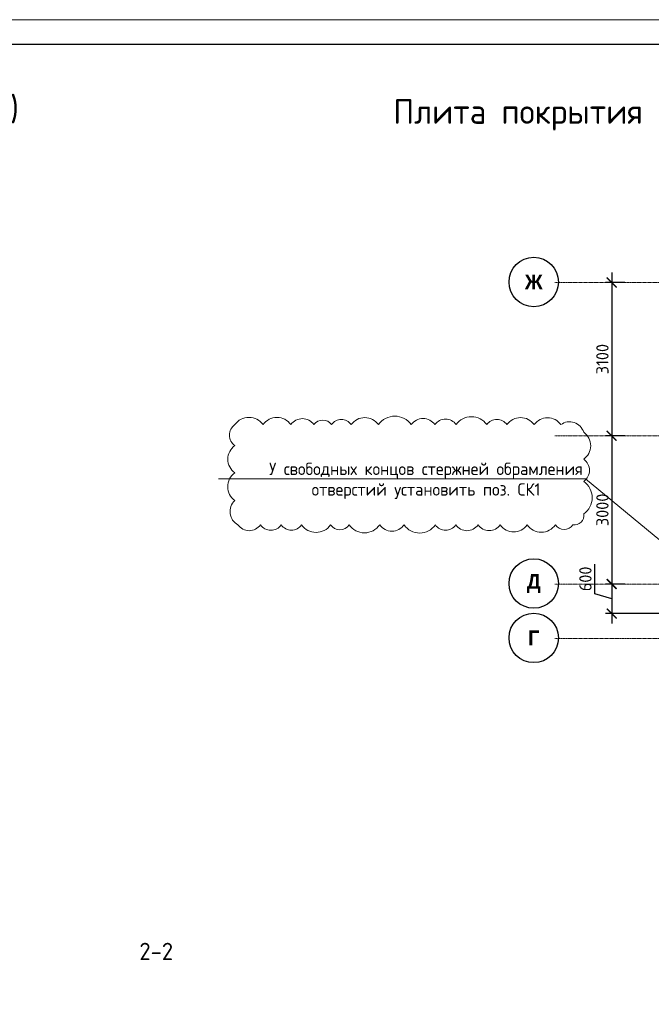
# Model space of a CAD drawing. Header units: millimetres. Extents: x -348641 to 659084, y -187953 to 16029.
# Tile 610 of 656: x -81970 to -69187, y -88849 to -68930. Entities that reach past the tile are written whole.
import ezdxf
from ezdxf import colors
from ezdxf.entities.mleader import LeaderData, LeaderLine
from ezdxf.math import Vec2, Vec3

# ---------------------------------------------------------------- set-up
doc = ezdxf.new("R2010")
doc.units = ezdxf.units.MM
doc.linetypes.add('______5', pattern=[1100, 800, -100, 100, -100])
doc.linetypes.add('осевая', pattern=[50.8, 31.75, -6.35, 6.35, -6.35])
for name, color, linetype, lineweight in [('_0.5', 94, 'Continuous', 50), ('Оси', 40, '______5', 18), ('подоснова', 151, 'Continuous', 5), ('ТОНКИЕ', 7, 'Continuous', 9), ('Узлы', 7, 'Continuous', 0)]:
    doc.layers.add(name, color=color, linetype=linetype, lineweight=lineweight)
doc.layers.add('ТОЛСТЫЕ_ОСНОВНЫЕ', color=6, linetype='Continuous')
doc.styles.add('Century Gothic', font='GOTHIC.TTF')
doc.styles.add('GOST-2.304_Type-B', font='GOST_Common.ttf')
doc.dimstyles.new('СПДС', dxfattribs={"dimscale": 100, "dimtxt": 2.5, "dimasz": 2, "dimexe": 1.25, "dimexo": 0, "dimtad": 1, "dimdec": 0, "dimrnd": 5, "dimtxsty": 'GOST-2.304_Type-B', "dimblk": 'ARCHTICK', "dimcen": 2.5, "dimdle": 2, "dimclrd": 1, "dimclre": 1, "dimclrt": 1, "dimadec": 0, "dimazin": 2, "dimtfac": 0.75, "dimtdec": 0, "dimtmove": 1, "dimatfit": 3, "dimfxl": 1, "dimtfillclr": 256, "dimtolj": 1, "dimarcsym": 1})

# ---------------------------------------------------------------- blocks, each defined once
blk = doc.blocks.new('*U1236')
at = {"layer": 'ТОЛСТЫЕ_ОСНОВНЫЕ', "color": 6}
blk.add_lwpolyline([(20, 5), (886, 5), (886, 415), (20, 415)], close=True, dxfattribs=at)
at = {"layer": 'ТОНКИЕ'}
blk.add_lwpolyline([(0, 0), (891, 0), (891, 420), (0, 420)], close=True, dxfattribs=at)
blk = doc.blocks.new('NSY101')
at = {"color": 0, "linetype": 'ByBlock', "lineweight": -2}
blk.add_circle((0, 0), 50, dxfattribs=at)
blk = doc.blocks.new('СЛОЖНЫЙ_ОБЪЕКТ_26')
at = {"layer": 'Оси', "color": 16, "linetype": 'Continuous', "lineweight": 25, "transparency": 33554687, "xscale": 9.999999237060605, "yscale": 9.999999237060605, "zscale": 9.999999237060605}
blk.add_blockref('NSY101', (-12319, -10797), dxfattribs=at)
at = {"layer": 'Оси', "color": 16, "linetype": 'Continuous', "lineweight": 25, "transparency": 33554687, "insert": (-12319, -10797), "char_height": 300, "width": 345, "attachment_point": 5, "style": 'Century Gothic'}
blk.add_mtext('\\A1;{\\fCentury Gothic|i0|b1;\\H300.000000;\\W1.000000;\\C16;Г}\\P', dxfattribs=at)
blk = doc.blocks.new('СЛОЖНЫЙ_ОБЪЕКТ_27')
at = {"layer": 'Оси', "color": 16, "linetype": 'Continuous', "lineweight": 25, "transparency": 33554687, "xscale": 9.999999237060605, "yscale": 9.999999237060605, "zscale": 9.999999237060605}
blk.add_blockref('NSY101', (-12319, -9697), dxfattribs=at)
at = {"layer": 'Оси', "color": 16, "linetype": 'Continuous', "lineweight": 25, "transparency": 33554687, "insert": (-12319, -9697), "char_height": 300, "width": 470, "attachment_point": 5, "style": 'Century Gothic'}
blk.add_mtext('\\A1;{\\fCentury Gothic|i0|b1;\\H300.000000;\\W1.000000;\\C16;Д}\\P', dxfattribs=at)
blk = doc.blocks.new('СЛОЖНЫЙ_ОБЪЕКТ_28')
at = {"layer": 'Оси', "color": 16, "linetype": 'Continuous', "lineweight": 25, "transparency": 33554687, "xscale": 9.999999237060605, "yscale": 9.999999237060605, "zscale": 9.999999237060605}
blk.add_blockref('NSY101', (-12319, -3597), dxfattribs=at)
at = {"layer": 'Оси', "color": 16, "linetype": 'Continuous', "lineweight": 25, "transparency": 33554687, "insert": (-12319, -3597), "char_height": 300, "width": 540, "attachment_point": 5, "style": 'Century Gothic'}
blk.add_mtext('\\A1;{\\fCentury Gothic|i0|b1;\\H300.000000;\\W1.000000;\\C16;Ж}\\P', dxfattribs=at)
blk = doc.blocks.new('_ArchTick')
at = {"color": 0, "linetype": 'ByBlock', "const_width": 0.15}
blk.add_lwpolyline([(-0.5, -0.5), (0.5, 0.5)], dxfattribs=at)
blk = doc.blocks.new('*D1354')
at = {"layer": '_0.5', "color": 1, "lineweight": -2, "transparency": 16777216}
for p, q in [((-69989, -74047), (-69989, -77547)), ((-69722, -74247), (-70114, -74247)), ((-69722, -77347), (-70114, -77347))]:
    blk.add_line(p, q, dxfattribs=at)
at = {"layer": 'DEFPOINTS', "color": 0, "lineweight": 0, "transparency": 16777216}
for p in [(-69722, -74247), (-69989, -77347), (-69722, -77347)]:
    blk.add_point(p, dxfattribs=at)
at = {"layer": '_0.5', "color": 1, "lineweight": -2, "transparency": 16777216, "xscale": 200, "yscale": 200, "zscale": 200}
for p, rotation in [((-69989, -74247), 90), ((-69989, -77347), 270)]:
    blk.add_blockref('_ArchTick', p, dxfattribs=dict(at, rotation=rotation))
at = {"layer": '_0.5', "color": 1, "lineweight": 0, "transparency": 16777216, "insert": (-70177, -75797), "char_height": 250, "attachment_point": 5, "rotation": 90, "style": 'GOST-2.304_Type-B'}
blk.add_mtext('\\A1;3100', dxfattribs=at)
blk = doc.blocks.new('*D1355')
at = {"layer": '_0.5', "color": 1, "lineweight": -2, "transparency": 16777216}
for p, q in [((-69989, -77147), (-69989, -80547)), ((-69722, -77347), (-70114, -77347)), ((-69722, -80347), (-70114, -80347))]:
    blk.add_line(p, q, dxfattribs=at)
at = {"layer": 'DEFPOINTS', "color": 0, "lineweight": 0, "transparency": 16777216}
for p in [(-69722, -77347), (-69989, -80347), (-69722, -80347)]:
    blk.add_point(p, dxfattribs=at)
at = {"layer": '_0.5', "color": 1, "lineweight": -2, "transparency": 16777216, "xscale": 200, "yscale": 200, "zscale": 200}
for p, rotation in [((-69989, -77347), 90), ((-69989, -80347), 270)]:
    blk.add_blockref('_ArchTick', p, dxfattribs=dict(at, rotation=rotation))
at = {"layer": '_0.5', "color": 1, "lineweight": 0, "transparency": 16777216, "insert": (-70177, -78847), "char_height": 250, "attachment_point": 5, "rotation": 90, "style": 'GOST-2.304_Type-B'}
blk.add_mtext('\\A1;3000', dxfattribs=at)
blk = doc.blocks.new('*D1356')
at = {"layer": '_0.5', "color": 1, "lineweight": -2, "transparency": 16777216}
for p, q in [((-70333, -80543), (-70333, -79943)), ((-69989, -80147), (-69989, -81145)), ((-69722, -80347), (-70114, -80347)), ((-69989, -80646), (-70333, -80543)), ((-68266, -80945), (-70114, -80945))]:
    blk.add_line(p, q, dxfattribs=at)
at = {"layer": 'DEFPOINTS', "color": 0, "lineweight": 0, "transparency": 16777216}
for p in [(-69722, -80347), (-69989, -80945), (-68266, -80945)]:
    blk.add_point(p, dxfattribs=at)
at = {"layer": '_0.5', "color": 1, "lineweight": -2, "transparency": 16777216, "xscale": 200, "yscale": 200, "zscale": 200}
for p, rotation in [((-69989, -80347), 90), ((-69989, -80945), 270)]:
    blk.add_blockref('_ArchTick', p, dxfattribs=dict(at, rotation=rotation))
at = {"layer": '_0.5', "color": 1, "lineweight": 0, "transparency": 16777216, "insert": (-70521, -80243), "char_height": 250, "attachment_point": 5, "rotation": 90, "style": 'GOST-2.304_Type-B'}
blk.add_mtext('\\A1;600', dxfattribs=at)
blk = doc.blocks.new('_None')

msp = doc.modelspace()

# ---------------------------------------------------------------- linework, layer by layer
at = {"layer": '_0.5', "color": 240, "lineweight": 0, "true_color": 0xed1f24}
msp.add_lwpolyline([(-77614.4, -77122.7, 0.5205671), (-77614.4, -77547.7, 0.5205671), (-77614.4, -78098, 0.5205671), (-77614.4, -78658.6, 0.5205671), (-77552.2, -79150.1, 0.5205671), (-77097.3, -79150.1, 0.5205671), (-76676, -79150.1, 0.5205671), (-76266.3, -79150.1, 0.5205671), (-75679.1, -79150.1, 0.5205671), (-75301.3, -79150.1, 0.5205671), (-74684.4, -79150.1, 0.5205671), (-74190.7, -79150.1, 0.5205671), (-73557.2, -79150.1, 0.5205671), (-73144.6, -79150.1, 0.5205671), (-72691.8, -79150.1, 0.5205671), (-72244.6, -79150.1, 0.5205671), (-71700.9, -79150.1, 0.5205671), (-71127.5, -79150.1, 0.5205671), (-70775.9, -79150.1, 0.5205671), (-70555.2, -78930.1, 0.5205671), (-70555.2, -78271.7, 0.5205671), (-70555.2, -77822.2, 0.5205671), (-70555.2, -77277.4, 0.5205671), (-71017, -77122.7, 0.5205671), (-71557.3, -77122.7, 0.5205671), (-72108, -77122.7, 0.5205671), (-72518.3, -77122.7, 0.5205671), (-73135.8, -77122.7, 0.5205671), (-73565.9, -77122.7, 0.5205671), (-74045.4, -77122.7, 0.5205671), (-74710.7, -77122.7, 0.5205671), (-75261.7, -77122.7, 0.5205671), (-75658.6, -77122.7, 0.5205671), (-76015.2, -77122.7, 0.5205671), (-76480.7, -77122.7, 0.5205671), (-77045.7, -77122.7, 0.5205671)], format="xyb", close=True, dxfattribs=at)
at = {"layer": 'Оси', "color": 16, "linetype": 'осевая', "lineweight": 0, "ltscale": 0.5, "transparency": 33554687}
for p, q in [((-71139.7, -74246.8), (-59450.3, -74246.8)), ((-71139.7, -77346.8), (-59450.3, -77346.8)), ((-71139.7, -80346.8), (-59450.3, -80346.8)), ((-71139.7, -81446.8), (-59450.3, -81446.8))]:
    msp.add_line(p, q, dxfattribs=at)

# ---------------------------------------------------------------- block references
at = {"xscale": 100, "yscale": 100, "zscale": 100}
msp.add_blockref('*U1236', (-104886.9, -110930.1), dxfattribs=at)
at = {"layer": 'Оси', "color": 16, "linetype": 'Continuous', "lineweight": 25, "transparency": 33554687}
for name in ['СЛОЖНЫЙ_ОБЪЕКТ_28', 'СЛОЖНЫЙ_ОБЪЕКТ_27', 'СЛОЖНЫЙ_ОБЪЕКТ_26']:
    msp.add_blockref(name, (-59247.2, -70639.9), dxfattribs=at)

# ---------------------------------------------------------------- texts
at = {"layer": 'Узлы', "color": 80, "linetype": 'Continuous', "lineweight": 0, "style": 'GOST-2.304_Type-B'}
for s, height, p in [('Плита покрытияна отм. +47,120 (нижнее армирование)', 500, (-98701.4, -70980.3)), ('Плита покрытия на отм. +47,120 (верхнее армирование)', 500, (-74409.5, -71037.1)), ('2-2', 350, (-79548.1, -87954.1))]:
    msp.add_text(s, height=height, dxfattribs=at).set_placement(p)

# ---------------------------------------------------------------- dimensions: what is measured, and where the dimension line sits
at = {"layer": '_0.5', "color": 1, "lineweight": 0}
for base, p1, p2, picture, middle in [((-69989.5, -77346.8), (-69721.7, -74246.8), (-69721.7, -77346.8), '*D1354', (-70177, -75796.8)), ((-69989.5, -80346.8), (-69721.7, -77346.8), (-69721.7, -80346.8), '*D1355', (-70177, -78846.8)), ((-69989.5, -80944.8), (-69721.7, -80346.8), (-68265.9, -80944.8), '*D1356', (-70520.7, -80480.2))]:
    dim = msp.add_linear_dim(base=base, p1=p1, p2=p2, angle=90, dimstyle='СПДС', dxfattribs=at)
    dim.commit()
    dim.dimension.update_dxf_attribs({"geometry": picture, "text_midpoint": middle})

# ---------------------------------------------------------------- leaders
at = {"layer": 'подоснова', "color": 2, "lineweight": 0, "ltscale": 0.3}
ml = msp.add_multileader_mtext('Standard', dxfattribs=at)
ml.set_content('У свободных концов стержней обрамления \\Pотверстий установить поз. СК1', color=2, style='GOST-2.304_Type-B')
ml.set_leader_properties(color=256, linetype='ByLayer', lineweight=15)
ml.set_arrow_properties(name='NONE')
ml.build(insert=Vec2(0, 0))
ml.multileader.update_dxf_attribs({"text_left_attachment_type": 6, "text_right_attachment_type": 6, "dogleg_length": 0.1, "arrow_head_size": 18})
ctx = ml.context
ctx.base_point, ctx.char_height, ctx.arrow_head_size, ctx.landing_gap_size, ctx.plane_origin = Vec3(-76976, -78216.9), 250, 18, 20, Vec3(-81317.7, -69417.3)
ctx.left_attachment, ctx.right_attachment, ctx.text_align_type = 6, 6, 1
notes = []
notes.append((ctx, [(1, (1, 1, 0), (-70518.5, -78216.9), (-1, 0), 0.1, [(15, [(-66952.4, -74041.9), (-67074, -74059.9), (-67894.7, -74043.1), (-67995.4, -74043.1), (-68184.2, -74261.3), (-68121.1, -74362), (-68183.8, -75561.3), (-68172.3, -75662), (-68227.1, -77081.3), (-68167.5, -77182), (-68227.3, -78237.1), (-68242.9, -78136.3), (-68178.4, -79001.3), (-68178.4, -79102), (-68152.5, -80063.6), (-68160.3, -80164.3)], 0, [])])]))
ctx.mtext.insert, ctx.mtext.alignment, ctx.mtext.flow_direction = Vec3(-73747.3, -77891.9), 2, 5
for ctx, leaders in notes:
    for number, flags, end, landing, length, lines in leaders:
        leader = LeaderData()
        leader.index, (leader.has_last_leader_line, leader.has_dogleg_vector, leader.attachment_direction) = number, flags
        leader.last_leader_point, leader.dogleg_vector, leader.dogleg_length = Vec3(end), Vec3(landing), length
        for number, points, colour, breaks in lines:
            line = LeaderLine()
            line.index, line.vertices, line.color, line.breaks = number, Vec3.list(points), colors.encode_raw_color(colour), breaks
            leader.lines.append(line)
        ctx.leaders.append(leader)

doc.saveas('drawing.dxf')
